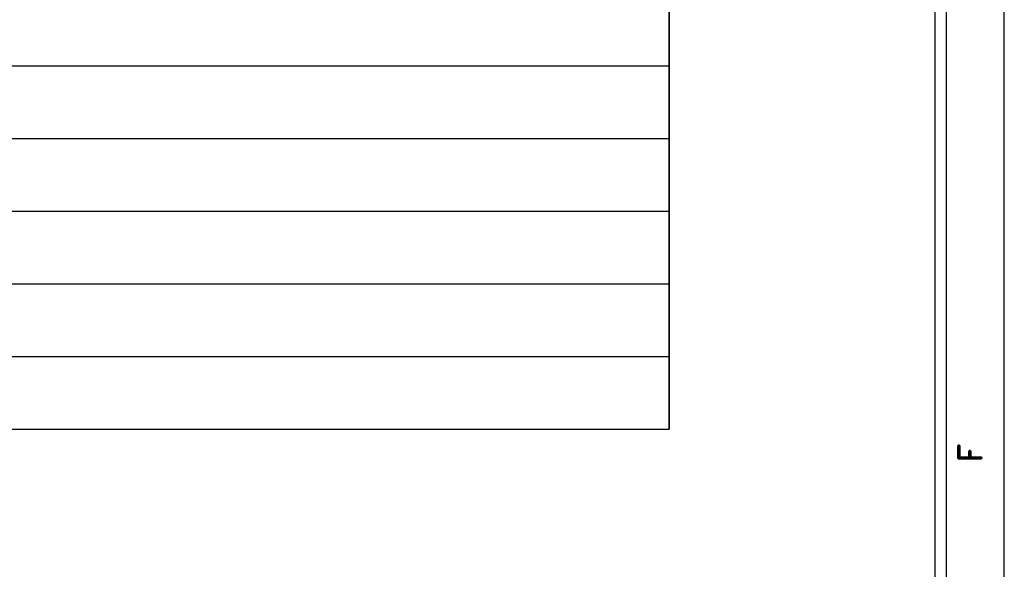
# Model space of a CAD drawing. Header units: inches. Extents: x 3 to 289, y 4 to 291.
# Tile 347 of 634: x 157.46 to 161.72, y 135.77 to 138.16. Entities that reach past the tile are written whole.
import ezdxf
from ezdxf.enums import TextEntityAlignment as Align

# ---------------------------------------------------------------- set-up
doc = ezdxf.new("R2010")
doc.units = ezdxf.units.IN
doc.header["$LTSCALE"] = 0.5
doc.header["$MEASUREMENT"] = 0
doc.layers.add('DBU', color=7, linetype='Continuous')
doc.layers.add('PLOTVIEW1', color=7, linetype='Continuous')
doc.styles.add('VERO5-RomanD', font='romand__.ttf')

msp = doc.modelspace()

# ---------------------------------------------------------------- linework, layer by layer
at = {"layer": 'DBU', "color": 56, "linetype": 'Continuous'}
for p, q in [((160.2716, 136.3813), (160.2716, 139.8459)), ((160.2716, 139.8459), (160.2716, 136.3813)), ((146.4669, 137.9561), (160.2716, 137.9561)), ((146.4669, 137.6412), (160.2716, 137.6412)), ((146.4669, 137.3262), (160.2716, 137.3262)), ((146.4669, 137.0113), (160.2716, 137.0113)), ((146.4669, 136.6963), (160.2716, 136.6963)), ((146.4669, 136.3813), (160.2716, 136.3813))]:
    msp.add_line(p, q, dxfattribs=at)
at = {"layer": 'PLOTVIEW1', "color": 97, "linetype": 'Continuous'}
for p, q in [((161.4247, 133.94), (161.4247, 167.94)), ((161.4747, 133.94), (161.4747, 167.94)), ((161.7247, 133.94), (161.7247, 167.94))]:
    msp.add_line(p, q, dxfattribs=at)

# ---------------------------------------------------------------- texts
at = {"layer": 'PLOTVIEW1', "color": 56, "linetype": 'Continuous', "style": 'VERO5-RomanD', "width": 1.001006}
msp.add_text('F', height=0.1, rotation=90, dxfattribs=at).set_placement((161.6252, 136.2345), (161.6252, 136.3193), align=Align.FIT)

doc.saveas('drawing.dxf')
